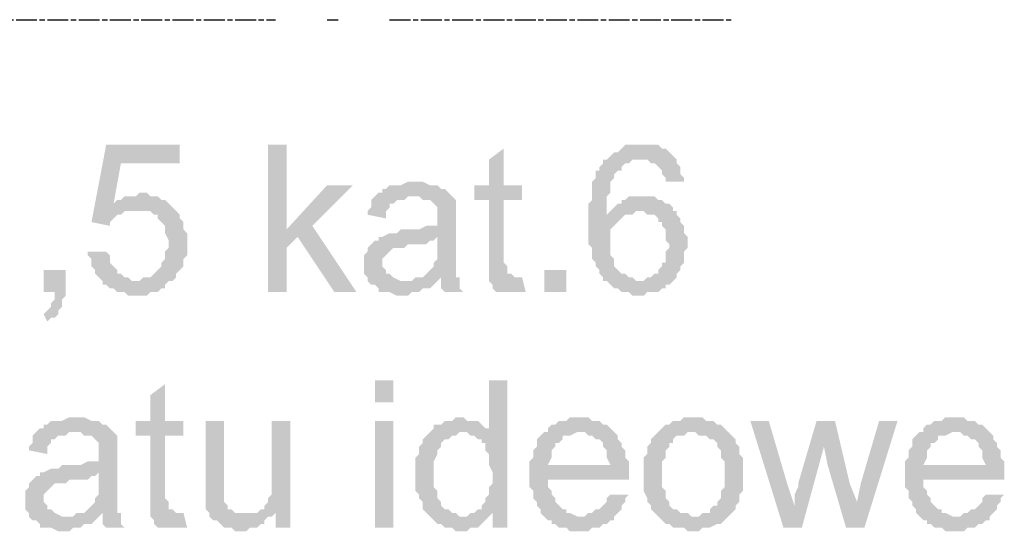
# Model space of a CAD drawing. Header units: millimetres. Extents: x -523 to 1404227, y -783705 to 1038705.
# Tile 424 of 508: x 710218 to 711350, y 229254 to 229843. Entities that reach past the tile are written whole.
import ezdxf

# ---------------------------------------------------------------- set-up
doc = ezdxf.new("R2010")
doc.units = ezdxf.units.MM
doc.linetypes.add('ACAD_ISO08W100', pattern=[36, 24, -3, 6, -3])
doc.layers.add('!!ELEKTRYKA', color=7, linetype='Continuous')

msp = doc.modelspace()

# ---------------------------------------------------------------- hatches: boundary and pattern name
at = {"layer": '!!ELEKTRYKA', "linetype": 'ACAD_ISO08W100'}
for points in [[(710401.98, 229698.92), (710317.31, 229698.92), (710300.37, 229610.01), (710321.54, 229605.78), (710321.54, 229610.01), (710325.77, 229614.25), (710330.01, 229618.48), (710334.24, 229618.48), (710334.24, 229618.48), (710338.47, 229622.71), (710342.71, 229622.71), (710346.94, 229622.71), (710351.18, 229622.71), (710393.51, 229626.95), (710389.28, 229631.18), (710325.77, 229631.18), (710334.24, 229677.75), (710401.98, 229677.75)], [(710524.75, 229698.92), (710503.58, 229698.92), (710503.58, 229529.58), (710524.75, 229529.58), (710524.75, 229580.38), (710537.45, 229593.08), (710524.75, 229601.55)], [(710931.16, 229698.92), (710931.16, 229698.92), (710914.22, 229698.92), (710909.99, 229694.68), (710909.99, 229694.68), (710905.76, 229690.45), (710901.52, 229690.45), (710897.29, 229686.22), (710893.06, 229681.98), (710931.16, 229681.98), (710931.16, 229681.98), (710935.39, 229681.98), (710939.62, 229681.98), (710943.86, 229677.75), (710948.09, 229677.75), (710952.32, 229673.52), (710952.32, 229673.52), (710956.56, 229669.28), (710956.56, 229665.05), (710960.79, 229660.81), (710960.79, 229656.58), (710981.96, 229656.58), (710981.96, 229660.81), (710977.72, 229665.05), (710977.72, 229669.28), (710977.72, 229673.52), (710973.49, 229677.75), (710973.49, 229681.98), (710969.26, 229686.22), (710965.02, 229690.45), (710965.02, 229690.45), (710960.79, 229694.68), (710956.56, 229694.68), (710952.32, 229698.92), (710948.09, 229698.92), (710943.86, 229698.92), (710939.62, 229698.92)], [(710774.52, 229694.68), (710757.59, 229681.98), (710757.59, 229652.35), (710740.65, 229652.35), (710740.65, 229635.41), (710757.59, 229635.41), (710757.59, 229567.68), (710757.59, 229563.45), (710757.59, 229559.21), (710757.59, 229550.75), (710757.59, 229546.51), (710787.22, 229546.51), (710787.22, 229546.51), (710782.99, 229550.75), (710778.75, 229550.75), (710778.75, 229554.98), (710778.75, 229554.98), (710778.75, 229559.21), (710774.52, 229563.45), (710774.52, 229635.41), (710795.69, 229635.41), (710795.69, 229652.35), (710774.52, 229652.35)], [(710893.06, 229681.98), (710888.82, 229681.98), (710888.82, 229677.75), (710884.59, 229673.52), (710884.59, 229669.28), (710880.36, 229669.28), (710880.36, 229665.05), (710880.36, 229660.81), (710876.12, 229656.58), (710876.12, 229652.35), (710876.12, 229648.11), (710876.12, 229643.88), (710876.12, 229635.41), (710871.89, 229631.18), (710871.89, 229626.95), (710871.89, 229622.71), (710871.89, 229614.25), (710871.89, 229610.01), (710871.89, 229605.78), (710871.89, 229601.55), (710871.89, 229597.31), (710871.89, 229588.85), (710871.89, 229584.61), (710876.12, 229580.38), (710876.12, 229576.15), (710876.12, 229571.91), (710876.12, 229567.68), (710880.36, 229563.45), (710880.36, 229559.21), (710884.59, 229554.98), (710884.59, 229550.75), (710884.59, 229550.75), (710888.82, 229546.51), (710888.82, 229542.28), (710893.06, 229542.28), (710897.29, 229538.05), (710901.52, 229533.81), (710905.76, 229533.81), (710909.99, 229529.58), (710914.22, 229529.58), (710918.46, 229529.58), (710922.69, 229525.34), (710926.92, 229525.34), (710931.16, 229525.34), (710931.16, 229525.34), (710935.39, 229525.34), (710939.62, 229529.58), (710948.09, 229529.58), (710952.32, 229529.58), (710956.56, 229533.81), (710956.56, 229533.81), (710960.79, 229533.81), (710960.79, 229538.05), (710965.02, 229538.05), (710969.26, 229542.28), (710931.16, 229542.28), (710926.92, 229542.28), (710922.69, 229546.51), (710918.46, 229546.51), (710914.22, 229550.75), (710914.22, 229550.75), (710909.99, 229550.75), (710905.76, 229554.98), (710901.52, 229559.21), (710901.52, 229563.45), (710901.52, 229567.68), (710897.29, 229571.91), (710897.29, 229576.15), (710897.29, 229580.38), (710897.29, 229584.61), (710897.29, 229584.61), (710897.29, 229593.08), (710897.29, 229597.31), (710897.29, 229601.55), (710901.52, 229605.78), (710901.52, 229605.78), (710905.76, 229610.01), (710909.99, 229614.25), (710914.22, 229618.48), (710893.06, 229618.48), (710893.06, 229618.48), (710893.06, 229626.95), (710893.06, 229631.18), (710893.06, 229635.41), (710893.06, 229639.65), (710897.29, 229643.88), (710897.29, 229648.11), (710897.29, 229652.35), (710897.29, 229656.58), (710901.52, 229660.81), (710901.52, 229665.05), (710905.76, 229669.28), (710909.99, 229669.28), (710909.99, 229673.52), (710914.22, 229677.75), (710914.22, 229677.75), (710918.46, 229677.75), (710922.69, 229681.98), (710926.92, 229681.98), (710931.16, 229681.98)], [(710600.95, 229652.35), (710571.31, 229652.35), (710524.75, 229601.55), (710537.45, 229593.08), (710579.78, 229529.58), (710605.18, 229529.58), (710554.38, 229605.78)], [(710672.92, 229656.58), (710664.45, 229656.58), (710655.98, 229652.35), (710643.28, 229652.35), (710639.05, 229648.11), (710634.82, 229648.11), (710634.82, 229643.88), (710630.58, 229643.88), (710626.35, 229639.65), (710668.68, 229639.65), (710672.92, 229639.65), (710677.15, 229639.65), (710681.38, 229635.41), (710685.62, 229635.41), (710689.85, 229635.41), (710694.08, 229631.18), (710694.08, 229631.18), (710698.32, 229626.95), (710698.32, 229622.71), (710698.32, 229618.48), (710698.32, 229614.25), (710698.32, 229614.25), (710698.32, 229605.78), (710694.08, 229605.78), (710694.08, 229605.78), (710689.85, 229605.78), (710685.62, 229605.78), (710677.15, 229601.55), (710672.92, 229601.55), (710668.68, 229601.55), (710660.22, 229601.55), (710655.98, 229601.55), (710651.75, 229597.31), (710647.52, 229597.31), (710643.28, 229597.31), (710643.28, 229597.31), (710634.82, 229593.08), (710630.58, 229593.08), (710698.32, 229593.08), (710698.32, 229584.61), (710698.32, 229580.38), (710698.32, 229576.15), (710698.32, 229571.91), (710698.32, 229567.68), (710694.08, 229563.45), (710694.08, 229563.45), (710694.08, 229559.21), (710689.85, 229554.98), (710685.62, 229550.75), (710681.38, 229546.51), (710677.15, 229546.51), (710672.92, 229546.51), (710702.55, 229546.51), (710702.55, 229542.28), (710702.55, 229538.05), (710702.55, 229533.81), (710706.78, 229529.58), (710727.95, 229529.58), (710727.95, 229529.58), (710723.72, 229533.81), (710723.72, 229538.05), (710723.72, 229546.51), (710719.48, 229546.51), (710719.48, 229550.75), (710719.48, 229550.75), (710719.48, 229554.98), (710719.48, 229563.45), (710719.48, 229567.68), (710719.48, 229571.91), (710719.48, 229580.38), (710719.48, 229610.01), (710719.48, 229610.01), (710719.48, 229614.25), (710719.48, 229622.71), (710719.48, 229626.95), (710719.48, 229626.95), (710719.48, 229631.18), (710719.48, 229635.41), (710715.25, 229639.65), (710711.02, 229643.88), (710711.02, 229643.88), (710706.78, 229648.11), (710702.55, 229648.11), (710698.32, 229652.35), (710698.32, 229652.35), (710694.08, 229652.35), (710689.85, 229652.35), (710681.38, 229656.58), (710677.15, 229656.58)], [(710355.41, 229643.88), (710355.41, 229643.88), (710351.18, 229639.65), (710338.47, 229639.65), (710334.24, 229635.41), (710330.01, 229635.41), (710325.77, 229631.18), (710389.28, 229631.18), (710389.28, 229631.18), (710385.04, 229635.41), (710380.81, 229635.41), (710376.58, 229639.65), (710372.34, 229639.65), (710368.11, 229639.65), (710363.88, 229643.88)], [(710626.35, 229639.65), (710622.12, 229635.41), (710622.12, 229626.95), (710617.88, 229622.71), (710617.88, 229618.48), (710639.05, 229614.25), (710639.05, 229618.48), (710639.05, 229622.71), (710643.28, 229626.95), (710643.28, 229631.18), (710647.52, 229631.18), (710651.75, 229635.41), (710655.98, 229635.41), (710660.22, 229635.41), (710664.45, 229639.65), (710668.68, 229639.65)], [(710935.39, 229639.65), (710935.39, 229639.65), (710918.46, 229639.65), (710914.22, 229635.41), (710909.99, 229635.41), (710909.99, 229631.18), (710905.76, 229631.18), (710901.52, 229626.95), (710897.29, 229622.71), (710897.29, 229622.71), (710893.06, 229618.48), (710914.22, 229618.48), (710918.46, 229618.48), (710922.69, 229618.48), (710926.92, 229622.71), (710931.16, 229622.71), (710969.26, 229622.71), (710969.26, 229626.95), (710965.02, 229631.18), (710960.79, 229631.18), (710956.56, 229635.41), (710952.32, 229635.41), (710948.09, 229639.65), (710943.86, 229639.65), (710939.62, 229639.65)], [(710393.51, 229626.95), (710351.18, 229622.71), (710351.18, 229622.71), (710368.11, 229622.71), (710372.34, 229618.48), (710376.58, 229618.48), (710376.58, 229614.25), (710380.81, 229610.01), (710380.81, 229610.01), (710385.04, 229605.78), (710385.04, 229601.55), (710385.04, 229597.31), (710389.28, 229588.85), (710389.28, 229584.61), (710389.28, 229584.61), (710389.28, 229580.38), (710385.04, 229576.15), (710385.04, 229571.91), (710385.04, 229567.68), (710380.81, 229563.45), (710380.81, 229559.21), (710376.58, 229554.98), (710376.58, 229554.98), (710372.34, 229550.75), (710368.11, 229546.51), (710363.88, 229546.51), (710359.64, 229546.51), (710355.41, 229542.28), (710351.18, 229542.28), (710393.51, 229542.28), (710397.74, 229546.51), (710397.74, 229546.51), (710397.74, 229550.75), (710401.98, 229554.98), (710406.21, 229559.21), (710406.21, 229563.45), (710406.21, 229567.68), (710410.44, 229571.91), (710410.44, 229576.15), (710410.44, 229580.38), (710410.44, 229588.85), (710410.44, 229588.85), (710410.44, 229593.08), (710410.44, 229597.31), (710406.21, 229601.55), (710406.21, 229605.78), (710406.21, 229610.01), (710401.98, 229614.25), (710401.98, 229618.48), (710397.74, 229622.71)], [(710969.26, 229622.71), (710931.16, 229622.71), (710935.39, 229622.71), (710939.62, 229618.48), (710943.86, 229618.48), (710948.09, 229618.48), (710952.32, 229614.25), (710952.32, 229610.01), (710956.56, 229610.01), (710956.56, 229605.78), (710960.79, 229601.55), (710960.79, 229597.31), (710960.79, 229593.08), (710960.79, 229588.85), (710965.02, 229584.61), (710965.02, 229580.38), (710960.79, 229576.15), (710960.79, 229571.91), (710960.79, 229563.45), (710956.56, 229563.45), (710956.56, 229559.21), (710952.32, 229554.98), (710952.32, 229550.75), (710948.09, 229550.75), (710943.86, 229546.51), (710939.62, 229546.51), (710935.39, 229542.28), (710931.16, 229542.28), (710969.26, 229542.28), (710973.49, 229546.51), (710973.49, 229550.75), (710977.72, 229554.98), (710977.72, 229559.21), (710981.96, 229563.45), (710981.96, 229567.68), (710981.96, 229571.91), (710981.96, 229576.15), (710986.19, 229580.38), (710986.19, 229584.61), (710986.19, 229584.61), (710986.19, 229593.08), (710981.96, 229597.31), (710981.96, 229601.55), (710981.96, 229605.78), (710977.72, 229610.01), (710977.72, 229614.25), (710973.49, 229618.48), (710973.49, 229622.71)], [(710630.58, 229593.08), (710630.58, 229588.85), (710626.35, 229588.85), (710622.12, 229584.61), (710622.12, 229584.61), (710617.88, 229580.38), (710617.88, 229576.15), (710613.65, 229571.91), (710613.65, 229567.68), (710613.65, 229563.45), (710613.65, 229563.45), (710613.65, 229554.98), (710613.65, 229550.75), (710617.88, 229546.51), (710617.88, 229542.28), (710622.12, 229538.05), (710626.35, 229538.05), (710626.35, 229538.05), (710630.58, 229533.81), (710630.58, 229529.58), (710634.82, 229529.58), (710639.05, 229529.58), (710643.28, 229529.58), (710651.75, 229525.34), (710655.98, 229525.34), (710660.22, 229525.34), (710664.45, 229525.34), (710668.68, 229529.58), (710672.92, 229529.58), (710677.15, 229529.58), (710681.38, 229533.81), (710685.62, 229533.81), (710689.85, 229533.81), (710694.08, 229538.05), (710698.32, 229542.28), (710660.22, 229542.28), (710660.22, 229542.28), (710655.98, 229542.28), (710647.52, 229546.51), (710647.52, 229546.51), (710643.28, 229550.75), (710639.05, 229550.75), (710639.05, 229554.98), (710634.82, 229559.21), (710634.82, 229563.45), (710634.82, 229563.45), (710634.82, 229567.68), (710639.05, 229571.91), (710639.05, 229571.91), (710643.28, 229576.15), (710647.52, 229580.38), (710651.75, 229580.38), (710655.98, 229580.38), (710660.22, 229580.38), (710664.45, 229584.61), (710668.68, 229584.61), (710672.92, 229584.61), (710677.15, 229584.61), (710685.62, 229584.61), (710689.85, 229588.85), (710694.08, 229588.85), (710694.08, 229588.85), (710698.32, 229593.08)], [(710317.31, 229576.15), (710296.14, 229576.15), (710296.14, 229571.91), (710300.37, 229567.68), (710300.37, 229563.45), (710300.37, 229559.21), (710304.61, 229554.98), (710304.61, 229550.75), (710308.84, 229546.51), (710313.07, 229542.28), (710313.07, 229538.05), (710317.31, 229538.05), (710321.54, 229533.81), (710325.77, 229533.81), (710330.01, 229529.58), (710334.24, 229529.58), (710338.47, 229529.58), (710342.71, 229525.34), (710346.94, 229525.34), (710351.18, 229525.34), (710351.18, 229525.34), (710355.41, 229525.34), (710363.88, 229525.34), (710368.11, 229529.58), (710372.34, 229529.58), (710376.58, 229529.58), (710380.81, 229533.81), (710385.04, 229533.81), (710385.04, 229538.05), (710389.28, 229542.28), (710393.51, 229542.28), (710351.18, 229542.28), (710351.18, 229542.28), (710346.94, 229542.28), (710342.71, 229546.51), (710338.47, 229546.51), (710334.24, 229550.75), (710330.01, 229550.75), (710330.01, 229554.98), (710325.77, 229559.21), (710321.54, 229563.45), (710321.54, 229567.68), (710321.54, 229571.91)], [(710270.74, 229554.98), (710245.33, 229554.98), (710245.33, 229529.58), (710258.04, 229529.58), (710258.04, 229525.34), (710258.04, 229521.11), (710253.8, 229516.88), (710253.8, 229512.64), (710249.57, 229508.41), (710249.57, 229508.41), (710245.33, 229504.18), (710249.57, 229495.71), (710249.57, 229495.71), (710253.8, 229499.94), (710258.04, 229499.94), (710262.27, 229504.18), (710262.27, 229508.41), (710266.5, 229512.64), (710266.5, 229516.88), (710266.5, 229521.11), (710270.74, 229525.34), (710270.74, 229529.58)], [(710672.92, 229546.51), (710668.68, 229542.28), (710660.22, 229542.28), (710698.32, 229542.28), (710702.55, 229546.51)], [(710795.69, 229546.51), (710757.59, 229546.51), (710757.59, 229542.28), (710757.59, 229542.28), (710761.82, 229538.05), (710761.82, 229533.81), (710766.05, 229529.58), (710770.29, 229529.58), (710774.52, 229529.58), (710778.75, 229529.58), (710782.99, 229529.58), (710787.22, 229529.58), (710791.45, 229529.58), (710795.69, 229529.58), (710799.92, 229529.58)], [(710385.04, 229423.74), (710368.11, 229411.04), (710368.11, 229381.41), (710351.18, 229381.41), (710351.18, 229364.47), (710368.11, 229364.47), (710368.11, 229296.74), (710368.11, 229292.51), (710368.11, 229288.27), (710368.11, 229279.81), (710368.11, 229275.57), (710397.74, 229275.57), (710397.74, 229275.57), (710393.51, 229279.81), (710389.28, 229279.81), (710389.28, 229284.04), (710389.28, 229284.04), (710389.28, 229288.27), (710385.04, 229292.51), (710385.04, 229364.47), (710406.21, 229364.47), (710406.21, 229381.41), (710385.04, 229381.41)], [(710778.75, 229427.98), (710757.59, 229427.98), (710757.59, 229368.71), (710727.95, 229368.71), (710732.18, 229368.71), (710736.42, 229364.47), (710740.65, 229364.47), (710744.89, 229360.24), (710749.12, 229360.24), (710749.12, 229356.01), (710753.35, 229356.01), (710753.35, 229351.77), (710753.35, 229347.54), (710757.59, 229343.31), (710757.59, 229339.07), (710757.59, 229334.84), (710757.59, 229330.61), (710761.82, 229322.14), (710761.82, 229317.91), (710761.82, 229313.67), (710761.82, 229309.44), (710757.59, 229305.21), (710757.59, 229300.97), (710757.59, 229296.74), (710753.35, 229292.51), (710753.35, 229288.27), (710749.12, 229284.04), (710749.12, 229279.81), (710744.89, 229279.81), (710740.65, 229275.57), (710736.42, 229275.57), (710761.82, 229275.57), (710761.82, 229258.64), (710778.75, 229258.64)], [(710283.44, 229385.64), (710274.97, 229385.64), (710266.5, 229381.41), (710253.8, 229381.41), (710249.57, 229377.17), (710245.33, 229377.17), (710245.33, 229372.94), (710241.1, 229372.94), (710236.87, 229368.71), (710279.2, 229368.71), (710283.44, 229368.71), (710287.67, 229368.71), (710291.91, 229364.47), (710296.14, 229364.47), (710300.37, 229364.47), (710304.61, 229360.24), (710304.61, 229360.24), (710308.84, 229356.01), (710308.84, 229351.77), (710308.84, 229347.54), (710308.84, 229343.31), (710308.84, 229343.31), (710308.84, 229334.84), (710304.61, 229334.84), (710304.61, 229334.84), (710300.37, 229334.84), (710296.14, 229334.84), (710287.67, 229330.61), (710283.44, 229330.61), (710279.2, 229330.61), (710270.74, 229330.61), (710266.5, 229330.61), (710262.27, 229326.37), (710258.04, 229326.37), (710253.8, 229326.37), (710253.8, 229326.37), (710245.33, 229322.14), (710241.1, 229322.14), (710308.84, 229322.14), (710308.84, 229313.67), (710308.84, 229309.44), (710308.84, 229305.21), (710308.84, 229300.97), (710308.84, 229296.74), (710304.61, 229292.51), (710304.61, 229292.51), (710304.61, 229288.27), (710300.37, 229284.04), (710296.14, 229279.81), (710291.91, 229275.57), (710287.67, 229275.57), (710283.44, 229275.57), (710313.07, 229275.57), (710313.07, 229271.34), (710313.07, 229267.1), (710313.07, 229262.87), (710317.31, 229258.64), (710338.47, 229258.64), (710338.47, 229258.64), (710334.24, 229262.87), (710334.24, 229267.1), (710334.24, 229275.57), (710330.01, 229275.57), (710330.01, 229279.81), (710330.01, 229279.81), (710330.01, 229284.04), (710330.01, 229292.51), (710330.01, 229296.74), (710330.01, 229300.97), (710330.01, 229309.44), (710330.01, 229339.07), (710330.01, 229339.07), (710330.01, 229343.31), (710330.01, 229351.77), (710330.01, 229356.01), (710330.01, 229356.01), (710330.01, 229360.24), (710330.01, 229364.47), (710325.77, 229368.71), (710321.54, 229372.94), (710321.54, 229372.94), (710317.31, 229377.17), (710313.07, 229377.17), (710308.84, 229381.41), (710308.84, 229381.41), (710304.61, 229381.41), (710300.37, 229381.41), (710291.91, 229385.64), (710287.67, 229385.64)], [(710452.78, 229381.41), (710431.61, 229381.41), (710431.61, 229305.21), (710431.61, 229305.21), (710431.61, 229296.74), (710431.61, 229292.51), (710431.61, 229288.27), (710431.61, 229284.04), (710431.61, 229284.04), (710431.61, 229279.81), (710435.84, 229275.57), (710435.84, 229271.34), (710440.08, 229267.1), (710444.31, 229267.1), (710448.54, 229262.87), (710452.78, 229258.64), (710452.78, 229258.64), (710457.01, 229258.64), (710461.24, 229258.64), (710465.48, 229254.4), (710473.94, 229254.4), (710473.94, 229254.4), (710478.18, 229254.4), (710482.41, 229258.64), (710486.65, 229258.64), (710490.88, 229258.64), (710495.11, 229262.87), (710499.35, 229262.87), (710499.35, 229267.1), (710503.58, 229271.34), (710507.81, 229271.34), (710473.94, 229275.57), (710473.94, 229275.57), (710469.71, 229275.57), (710465.48, 229275.57), (710461.24, 229279.81), (710457.01, 229279.81), (710457.01, 229284.04), (710452.78, 229288.27), (710452.78, 229292.51), (710452.78, 229292.51), (710452.78, 229296.74), (710452.78, 229300.97), (710452.78, 229305.21), (710452.78, 229313.67)], [(710528.98, 229381.41), (710507.81, 229381.41), (710507.81, 229313.67), (710507.81, 229313.67), (710507.81, 229309.44), (710507.81, 229305.21), (710507.81, 229300.97), (710507.81, 229296.74), (710503.58, 229292.51), (710503.58, 229288.27), (710499.35, 229284.04), (710499.35, 229279.81), (710495.11, 229279.81), (710512.05, 229275.57), (710512.05, 229258.64), (710528.98, 229258.64)], [(710723.72, 229385.64), (710723.72, 229385.64), (710719.48, 229385.64), (710715.25, 229381.41), (710711.02, 229381.41), (710706.78, 229381.41), (710702.55, 229377.17), (710698.32, 229377.17), (710694.08, 229377.17), (710694.08, 229372.94), (710689.85, 229368.71), (710685.62, 229364.47), (710681.38, 229360.24), (710681.38, 229356.01), (710677.15, 229351.77), (710677.15, 229351.77), (710677.15, 229347.54), (710677.15, 229343.31), (710672.92, 229339.07), (710672.92, 229334.84), (710672.92, 229330.61), (710672.92, 229326.37), (710672.92, 229317.91), (710672.92, 229317.91), (710672.92, 229313.67), (710672.92, 229309.44), (710672.92, 229305.21), (710672.92, 229300.97), (710677.15, 229296.74), (710677.15, 229292.51), (710681.38, 229288.27), (710681.38, 229284.04), (710681.38, 229279.81), (710685.62, 229275.57), (710689.85, 229271.34), (710727.95, 229271.34), (710723.72, 229271.34), (710719.48, 229275.57), (710715.25, 229275.57), (710711.02, 229279.81), (710706.78, 229279.81), (710702.55, 229284.04), (710702.55, 229284.04), (710702.55, 229288.27), (710698.32, 229292.51), (710698.32, 229296.74), (710698.32, 229300.97), (710694.08, 229305.21), (710694.08, 229309.44), (710694.08, 229313.67), (710694.08, 229317.91), (710694.08, 229322.14), (710694.08, 229326.37), (710694.08, 229330.61), (710694.08, 229334.84), (710698.32, 229343.31), (710698.32, 229347.54), (710698.32, 229347.54), (710702.55, 229351.77), (710702.55, 229356.01), (710706.78, 229360.24), (710711.02, 229360.24), (710715.25, 229364.47), (710719.48, 229364.47), (710723.72, 229368.71), (710727.95, 229368.71), (710757.59, 229368.71), (710757.59, 229372.94), (710753.35, 229372.94), (710749.12, 229377.17), (710744.89, 229381.41), (710744.89, 229381.41), (710740.65, 229381.41), (710732.18, 229381.41), (710727.95, 229385.64)], [(710863.42, 229385.64), (710850.72, 229385.64), (710846.49, 229381.41), (710838.02, 229381.41), (710833.79, 229377.17), (710829.55, 229377.17), (710825.32, 229372.94), (710825.32, 229368.71), (710821.09, 229368.71), (710863.42, 229368.71), (710863.42, 229368.71), (710867.65, 229368.71), (710871.89, 229364.47), (710876.12, 229364.47), (710880.36, 229360.24), (710884.59, 229360.24), (710888.82, 229356.01), (710888.82, 229356.01), (710888.82, 229351.77), (710893.06, 229347.54), (710893.06, 229343.31), (710893.06, 229339.07), (710897.29, 229330.61), (710825.32, 229330.61), (710918.46, 229330.61), (710918.46, 229334.84), (710914.22, 229339.07), (710914.22, 229343.31), (710914.22, 229347.54), (710909.99, 229351.77), (710909.99, 229356.01), (710905.76, 229360.24), (710905.76, 229364.47), (710901.52, 229368.71), (710901.52, 229368.71), (710897.29, 229372.94), (710893.06, 229377.17), (710888.82, 229377.17), (710884.59, 229381.41), (710880.36, 229381.41), (710876.12, 229381.41), (710871.89, 229385.64), (710867.65, 229385.64)], [(710990.42, 229385.64), (710981.96, 229385.64), (710977.72, 229381.41), (710969.26, 229381.41), (710965.02, 229377.17), (710960.79, 229377.17), (710956.56, 229372.94), (710952.32, 229368.71), (710952.32, 229368.71), (710952.32, 229368.71), (710990.42, 229368.71), (710994.66, 229368.71), (710998.89, 229364.47), (711003.13, 229364.47), (711007.36, 229364.47), (711011.59, 229360.24), (711015.83, 229360.24), (711020.06, 229356.01), (711020.06, 229351.77), (711024.29, 229347.54), (711024.29, 229343.31), (711024.29, 229339.07), (711028.53, 229334.84), (711028.53, 229330.61), (711028.53, 229326.37), (711028.53, 229322.14), (711028.53, 229317.91), (711028.53, 229313.67), (711028.53, 229309.44), (711028.53, 229305.21), (711024.29, 229300.97), (711024.29, 229296.74), (711024.29, 229292.51), (711020.06, 229288.27), (711020.06, 229284.04), (711015.83, 229284.04), (711011.59, 229279.81), (711011.59, 229275.57), (711007.36, 229275.57), (711003.13, 229275.57), (710998.89, 229271.34), (710990.42, 229271.34), (710952.32, 229271.34), (710952.32, 229271.34), (710956.56, 229267.1), (710960.79, 229262.87), (710965.02, 229262.87), (710969.26, 229258.64), (710973.49, 229258.64), (710977.72, 229258.64), (710981.96, 229258.64), (710986.19, 229254.4), (710990.42, 229254.4), (710994.66, 229254.4), (710998.89, 229254.4), (711003.13, 229258.64), (711007.36, 229258.64), (711011.59, 229258.64), (711020.06, 229262.87), (711024.29, 229262.87), (711024.29, 229262.87), (711028.53, 229267.1), (711032.76, 229271.34), (711032.76, 229271.34), (711036.99, 229275.57), (711041.23, 229279.81), (711041.23, 229284.04), (711041.23, 229284.04), (711045.46, 229288.27), (711045.46, 229292.51), (711045.46, 229296.74), (711049.69, 229300.97), (711049.69, 229305.21), (711049.69, 229309.44), (711049.69, 229317.91), (711049.69, 229322.14), (711049.69, 229326.37), (711049.69, 229330.61), (711049.69, 229334.84), (711049.69, 229339.07), (711045.46, 229343.31), (711045.46, 229347.54), (711045.46, 229351.77), (711041.23, 229356.01), (711041.23, 229360.24), (711036.99, 229364.47), (711032.76, 229368.71), (711032.76, 229368.71), (711028.53, 229372.94), (711024.29, 229377.17), (711020.06, 229377.17), (711015.83, 229381.41), (711011.59, 229381.41), (711007.36, 229381.41), (711003.13, 229385.64), (710998.89, 229385.64)], [(711079.33, 229381.41), (711058.16, 229381.41), (711096.26, 229258.64), (711108.96, 229284.04), (711100.49, 229309.44)], [(711155.53, 229381.41), (711134.36, 229381.41), (711113.19, 229309.44), (711113.19, 229305.21), (711108.96, 229296.74), (711108.96, 229292.51), (711108.96, 229288.27), (711108.96, 229284.04), (711108.96, 229284.04), (711096.26, 229258.64), (711117.43, 229258.64), (711142.83, 229351.77)], [(711155.53, 229381.41), (711142.83, 229351.77), (711147.06, 229330.61), (711168.23, 229258.64), (711180.93, 229288.27), (711172.46, 229309.44)], [(711227.5, 229381.41), (711206.33, 229381.41), (711185.16, 229309.44), (711180.93, 229288.27), (711168.23, 229258.64), (711189.4, 229258.64)], [(711295.23, 229385.64), (711282.53, 229385.64), (711278.3, 229381.41), (711269.83, 229381.41), (711265.6, 229377.17), (711261.37, 229377.17), (711257.13, 229372.94), (711257.13, 229368.71), (711252.9, 229368.71), (711295.23, 229368.71), (711295.23, 229368.71), (711299.47, 229368.71), (711303.7, 229364.47), (711307.93, 229364.47), (711312.17, 229360.24), (711316.4, 229360.24), (711320.63, 229356.01), (711320.63, 229356.01), (711320.63, 229351.77), (711324.87, 229347.54), (711324.87, 229343.31), (711324.87, 229339.07), (711329.1, 229330.61), (711257.13, 229330.61), (711350.27, 229330.61), (711350.27, 229334.84), (711346.03, 229339.07), (711346.03, 229343.31), (711346.03, 229347.54), (711341.8, 229351.77), (711341.8, 229356.01), (711337.57, 229360.24), (711337.57, 229364.47), (711333.33, 229368.71), (711333.33, 229368.71), (711329.1, 229372.94), (711324.87, 229377.17), (711320.63, 229377.17), (711316.4, 229381.41), (711312.17, 229381.41), (711307.93, 229381.41), (711303.7, 229385.64), (711299.47, 229385.64)], [(710236.87, 229368.71), (710232.63, 229364.47), (710232.63, 229356.01), (710228.4, 229351.77), (710228.4, 229347.54), (710249.57, 229343.31), (710249.57, 229347.54), (710249.57, 229351.77), (710253.8, 229356.01), (710253.8, 229360.24), (710258.04, 229360.24), (710262.27, 229364.47), (710266.5, 229364.47), (710270.74, 229364.47), (710274.97, 229368.71), (710279.2, 229368.71)], [(710821.09, 229368.71), (710821.09, 229368.71), (710816.85, 229364.47), (710812.62, 229360.24), (710812.62, 229356.01), (710812.62, 229351.77), (710808.39, 229347.54), (710808.39, 229343.31), (710808.39, 229339.07), (710804.15, 229334.84), (710804.15, 229330.61), (710804.15, 229326.37), (710804.15, 229317.91), (710804.15, 229313.67), (710804.15, 229309.44), (710804.15, 229305.21), (710808.39, 229300.97), (710808.39, 229296.74), (710808.39, 229292.51), (710812.62, 229288.27), (710812.62, 229284.04), (710816.85, 229279.81), (710816.85, 229275.57), (710821.09, 229271.34), (710863.42, 229271.34), (710863.42, 229271.34), (710859.19, 229271.34), (710850.72, 229275.57), (710846.49, 229275.57), (710846.49, 229279.81), (710842.25, 229279.81), (710838.02, 229284.04), (710838.02, 229284.04), (710833.79, 229288.27), (710833.79, 229292.51), (710829.55, 229296.74), (710829.55, 229300.97), (710825.32, 229305.21), (710825.32, 229309.44), (710825.32, 229313.67), (710918.46, 229313.67), (710918.46, 229317.91), (710918.46, 229322.14), (710918.46, 229326.37), (710918.46, 229330.61), (710825.32, 229330.61), (710825.32, 229330.61), (710829.55, 229339.07), (710829.55, 229343.31), (710829.55, 229347.54), (710833.79, 229351.77), (710833.79, 229356.01), (710838.02, 229356.01), (710842.25, 229360.24), (710842.25, 229364.47), (710846.49, 229364.47), (710850.72, 229364.47), (710859.19, 229368.71), (710863.42, 229368.71)], [(710952.32, 229368.71), (710948.09, 229364.47), (710943.86, 229360.24), (710943.86, 229356.01), (710939.62, 229351.77), (710939.62, 229351.77), (710939.62, 229343.31), (710935.39, 229339.07), (710935.39, 229334.84), (710935.39, 229330.61), (710935.39, 229326.37), (710935.39, 229322.14), (710935.39, 229317.91), (710935.39, 229313.67), (710935.39, 229309.44), (710935.39, 229305.21), (710935.39, 229300.97), (710939.62, 229292.51), (710939.62, 229288.27), (710939.62, 229288.27), (710943.86, 229284.04), (710943.86, 229279.81), (710948.09, 229275.57), (710952.32, 229271.34), (710990.42, 229271.34), (710990.42, 229271.34), (710986.19, 229275.57), (710981.96, 229275.57), (710977.72, 229275.57), (710973.49, 229279.81), (710969.26, 229279.81), (710965.02, 229284.04), (710965.02, 229284.04), (710965.02, 229288.27), (710960.79, 229292.51), (710960.79, 229296.74), (710960.79, 229300.97), (710956.56, 229305.21), (710956.56, 229309.44), (710956.56, 229313.67), (710956.56, 229322.14), (710956.56, 229322.14), (710956.56, 229326.37), (710956.56, 229330.61), (710956.56, 229334.84), (710960.79, 229339.07), (710960.79, 229343.31), (710960.79, 229347.54), (710965.02, 229351.77), (710965.02, 229356.01), (710969.26, 229356.01), (710969.26, 229360.24), (710973.49, 229364.47), (710977.72, 229364.47), (710981.96, 229364.47), (710986.19, 229368.71), (710990.42, 229368.71)], [(711252.9, 229368.71), (711252.9, 229368.71), (711248.66, 229364.47), (711244.43, 229360.24), (711244.43, 229356.01), (711244.43, 229351.77), (711240.2, 229347.54), (711240.2, 229343.31), (711240.2, 229339.07), (711235.96, 229334.84), (711235.96, 229330.61), (711235.96, 229326.37), (711235.96, 229317.91), (711235.96, 229313.67), (711235.96, 229309.44), (711235.96, 229305.21), (711240.2, 229300.97), (711240.2, 229296.74), (711240.2, 229292.51), (711244.43, 229288.27), (711244.43, 229284.04), (711248.66, 229279.81), (711248.66, 229275.57), (711252.9, 229271.34), (711295.23, 229271.34), (711295.23, 229271.34), (711291, 229271.34), (711282.53, 229275.57), (711278.3, 229275.57), (711278.3, 229279.81), (711274.07, 229279.81), (711269.83, 229284.04), (711269.83, 229284.04), (711265.6, 229288.27), (711265.6, 229292.51), (711261.37, 229296.74), (711261.37, 229300.97), (711257.13, 229305.21), (711257.13, 229309.44), (711257.13, 229313.67), (711350.27, 229313.67), (711350.27, 229317.91), (711350.27, 229322.14), (711350.27, 229326.37), (711350.27, 229330.61), (711257.13, 229330.61), (711257.13, 229330.61), (711261.37, 229339.07), (711261.37, 229343.31), (711261.37, 229347.54), (711265.6, 229351.77), (711265.6, 229356.01), (711269.83, 229356.01), (711274.07, 229360.24), (711274.07, 229364.47), (711278.3, 229364.47), (711282.53, 229364.47), (711291, 229368.71), (711295.23, 229368.71)], [(710241.1, 229322.14), (710241.1, 229317.91), (710236.87, 229317.91), (710232.63, 229313.67), (710232.63, 229313.67), (710228.4, 229309.44), (710228.4, 229305.21), (710224.17, 229300.97), (710224.17, 229296.74), (710224.17, 229292.51), (710224.17, 229292.51), (710224.17, 229284.04), (710224.17, 229279.81), (710228.4, 229275.57), (710228.4, 229271.34), (710232.63, 229267.1), (710236.87, 229267.1), (710236.87, 229267.1), (710241.1, 229262.87), (710241.1, 229258.64), (710245.33, 229258.64), (710249.57, 229258.64), (710253.8, 229258.64), (710262.27, 229254.4), (710266.5, 229254.4), (710270.74, 229254.4), (710274.97, 229254.4), (710279.2, 229258.64), (710283.44, 229258.64), (710287.67, 229258.64), (710291.91, 229262.87), (710296.14, 229262.87), (710300.37, 229262.87), (710304.61, 229267.1), (710308.84, 229271.34), (710270.74, 229271.34), (710270.74, 229271.34), (710266.5, 229271.34), (710258.04, 229275.57), (710258.04, 229275.57), (710253.8, 229279.81), (710249.57, 229279.81), (710249.57, 229284.04), (710245.33, 229288.27), (710245.33, 229292.51), (710245.33, 229292.51), (710245.33, 229296.74), (710249.57, 229300.97), (710249.57, 229300.97), (710253.8, 229305.21), (710258.04, 229309.44), (710262.27, 229309.44), (710266.5, 229309.44), (710270.74, 229309.44), (710274.97, 229313.67), (710279.2, 229313.67), (710283.44, 229313.67), (710287.67, 229313.67), (710296.14, 229313.67), (710300.37, 229317.91), (710304.61, 229317.91), (710304.61, 229317.91), (710308.84, 229322.14)], [(710897.29, 229296.74), (710893.06, 229292.51), (710893.06, 229288.27), (710888.82, 229284.04), (710884.59, 229279.81), (710884.59, 229279.81), (710880.36, 229279.81), (710876.12, 229275.57), (710871.89, 229275.57), (710867.65, 229271.34), (710863.42, 229271.34), (710821.09, 229271.34), (710821.09, 229271.34), (710825.32, 229267.1), (710829.55, 229267.1), (710829.55, 229262.87), (710833.79, 229262.87), (710838.02, 229258.64), (710842.25, 229258.64), (710846.49, 229258.64), (710850.72, 229254.4), (710859.19, 229254.4), (710863.42, 229254.4), (710867.65, 229254.4), (710871.89, 229254.4), (710876.12, 229258.64), (710880.36, 229258.64), (710884.59, 229258.64), (710888.82, 229262.87), (710893.06, 229262.87), (710897.29, 229267.1), (710901.52, 229267.1), (710901.52, 229271.34), (710905.76, 229275.57), (710909.99, 229279.81), (710909.99, 229284.04), (710914.22, 229288.27), (710914.22, 229292.51), (710918.46, 229296.74)], [(711329.1, 229296.74), (711324.87, 229292.51), (711324.87, 229288.27), (711320.63, 229284.04), (711316.4, 229279.81), (711316.4, 229279.81), (711312.17, 229279.81), (711307.93, 229275.57), (711303.7, 229275.57), (711299.47, 229271.34), (711295.23, 229271.34), (711252.9, 229271.34), (711252.9, 229271.34), (711257.13, 229267.1), (711261.37, 229267.1), (711261.37, 229262.87), (711265.6, 229262.87), (711269.83, 229258.64), (711274.07, 229258.64), (711278.3, 229258.64), (711282.53, 229254.4), (711291, 229254.4), (711295.23, 229254.4), (711299.47, 229254.4), (711303.7, 229254.4), (711307.93, 229258.64), (711312.17, 229258.64), (711316.4, 229258.64), (711320.63, 229262.87), (711324.87, 229262.87), (711329.1, 229267.1), (711333.33, 229267.1), (711333.33, 229271.34), (711337.57, 229275.57), (711341.8, 229279.81), (711341.8, 229284.04), (711346.03, 229288.27), (711346.03, 229292.51), (711350.27, 229296.74)], [(710495.11, 229279.81), (710490.88, 229275.57), (710473.94, 229275.57), (710507.81, 229271.34), (710512.05, 229275.57)], [(710283.44, 229275.57), (710279.2, 229271.34), (710270.74, 229271.34), (710308.84, 229271.34), (710313.07, 229275.57)], [(710406.21, 229275.57), (710368.11, 229275.57), (710368.11, 229271.34), (710368.11, 229271.34), (710372.34, 229267.1), (710372.34, 229262.87), (710376.58, 229258.64), (710380.81, 229258.64), (710385.04, 229258.64), (710389.28, 229258.64), (710393.51, 229258.64), (710397.74, 229258.64), (710401.98, 229258.64), (710406.21, 229258.64), (710410.44, 229258.64)], [(710736.42, 229275.57), (710732.18, 229271.34), (710689.85, 229271.34), (710694.08, 229267.1), (710698.32, 229262.87), (710698.32, 229262.87), (710702.55, 229262.87), (710706.78, 229258.64), (710711.02, 229258.64), (710715.25, 229258.64), (710719.48, 229254.4), (710723.72, 229254.4), (710732.18, 229254.4), (710736.42, 229258.64), (710740.65, 229258.64), (710744.89, 229258.64), (710749.12, 229262.87), (710749.12, 229262.87), (710753.35, 229267.1), (710757.59, 229271.34), (710761.82, 229275.57)]]:
    msp.add_hatch(color=7, dxfattribs=at).paths.add_polyline_path(points)

# ---------------------------------------------------------------- linework, layer by layer
at = {"layer": '!!ELEKTRYKA', "color": 1, "linetype": 'ACAD_ISO08W100', "lineweight": -3}
for points in [[(710033.66, 229842.85), (710512.05, 229842.85)], [(710571.31, 229842.85), (710584.01, 229842.85)], [(710643.28, 229842.85), (711036.99, 229842.85)]]:
    msp.add_lwpolyline(points, dxfattribs=at)
at = {"layer": '!!ELEKTRYKA', "color": 7, "linetype": 'ACAD_ISO08W100', "lineweight": -3}
for points in [[(710821.09, 229529.58), (710821.09, 229554.98), (710846.49, 229529.58), (710846.49, 229554.98)], [(710647.52, 229402.57), (710647.52, 229427.98), (710626.35, 229402.57), (710626.35, 229427.98)], [(710647.52, 229258.64), (710647.52, 229381.41), (710626.35, 229258.64), (710626.35, 229381.41)]]:
    msp.add_solid(points, dxfattribs=at)

doc.saveas('drawing.dxf')
